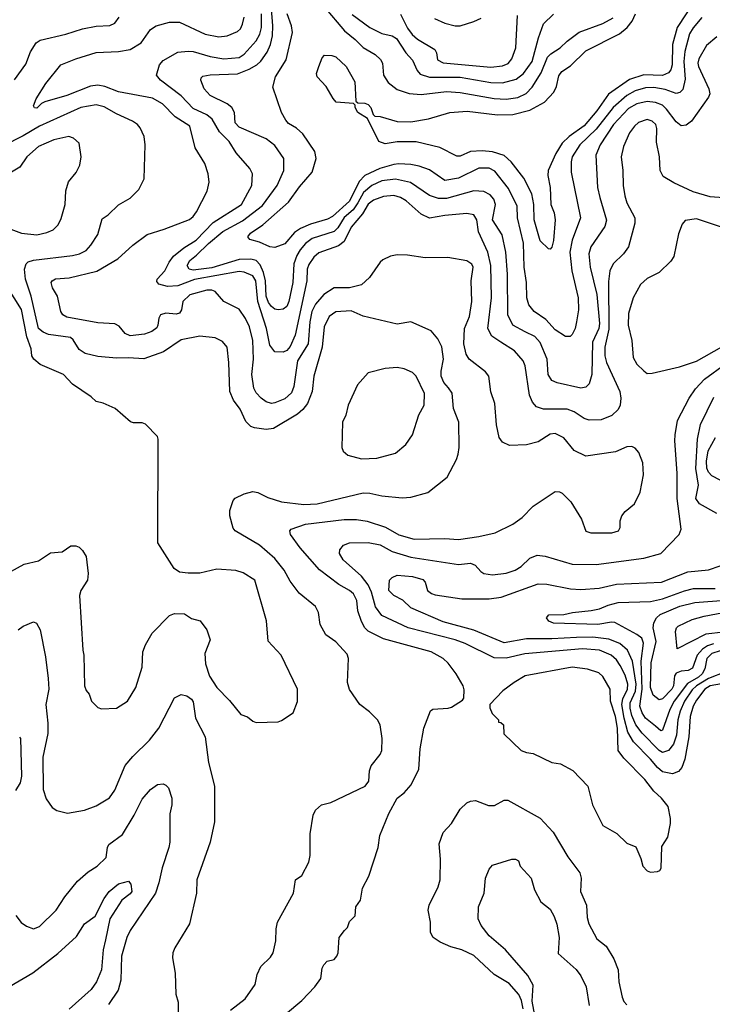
# Model space of a CAD drawing. Extents: x 997026 to 1115308, y 536381 to 619039.
# Tile 429 of 484: x 1089145 to 1093218, y 545422 to 551211. Entities that reach past the tile are written whole.
import ezdxf

# ---------------------------------------------------------------- set-up
doc = ezdxf.new("R2010")
doc.units = 0

msp = doc.modelspace()

# ---------------------------------------------------------------- linework, layer by layer
at = {"layer": '0CON20XD'}
for points in [[(1093245, 551110), (1093185, 551059.4), (1093139.3, 550980.7), (1093133.3, 550955), (1093136.2, 550935), (1093198.1, 550805), (1093203.1, 550775), (1093195.6, 550755), (1093095, 550614.3), (1093065, 550590.8), (1093035, 550587.5), (1093005, 550611.1), (1092949.4, 550685), (1092925, 550707.6), (1092885, 550723.7), (1092835, 550730.7), (1092775, 550715.6), (1092725, 550688.4), (1092636.2, 550595), (1092558.8, 550475), (1092533.9, 550415), (1092542.7, 550225), (1092556.9, 550165), (1092596.9, 550033.1), (1092586.5, 549995), (1092503.8, 549876.2), (1092491.1, 549835), (1092499.4, 549755), (1092540, 549595), (1092555.5, 549425), (1092551, 549395), (1092514.5, 549315), (1092509.5, 549125), (1092495, 549069.2), (1092475, 549050), (1092445, 549043.6), (1092305, 549075.4), (1092275, 549089.6), (1092253.5, 549125), (1092246.4, 549215), (1092205, 549313.3), (1092175, 549347.7), (1092117.5, 549375), (1092045, 549414.4), (1092015.4, 549475), (1092014.7, 549715.3), (1092004.7, 549844.7), (1091981.5, 549945), (1091924.7, 550035), (1091942.7, 550125), (1091933.1, 550155), (1091912, 550182), (1091875, 550200), (1091815, 550204.7), (1091655, 550160), (1091608.6, 550158.6), (1091555, 550177.2), (1091444, 550254), (1091355, 550273.1), (1091275, 550262.6), (1091215, 550236), (1091167, 550195), (1091133.4, 550135), (1091106.1, 550093.9), (1091053.1, 550046.9), (1091015, 549986.8), (1090995, 549966.2), (1090865, 549924.8), (1090825.9, 549895), (1090795, 549858.2), (1090775, 549824.5), (1090756.7, 549775), (1090750.3, 549665), (1090728.3, 549555), (1090715, 549524.4), (1090695, 549508.2), (1090665, 549504.6), (1090645, 549509.6), (1090625, 549524.1), (1090607.5, 549547.5), (1090594.6, 549585), (1090590.1, 549675), (1090578.5, 549725), (1090559.8, 549769.8), (1090535, 549794.8), (1090505, 549803.3), (1090435, 549800.6), (1090275, 549752.6), (1090165, 549737.9), (1090141.8, 549745), (1090129, 549765), (1090144.9, 549795.1), (1090185, 549826.2), (1090255, 549894.8), (1090339.7, 549965), (1090455, 550027.3), (1090572.1, 550117.9), (1090658.5, 550235), (1090697.5, 550325), (1090697.5, 550395), (1090645, 550471.9), (1090595, 550510.4), (1090435, 550579.2), (1090412.3, 550605), (1090407.7, 550665), (1090392.3, 550695), (1090365, 550715.9), (1090265.7, 550765), (1090230, 550805), (1090210.8, 550855), (1090211.4, 550868.6), (1090221.5, 550878.5), (1090265, 550886.8), (1090425, 550892.7), (1090495, 550919.3), (1090539.2, 550945), (1090563.3, 550966.7), (1090599.7, 551020.3), (1090620, 551065), (1090631.6, 551115), (1090632.8, 551175), (1090614.2, 551425)], [(1093118.3, 551325), (1093011.9, 551165), (1092984.8, 551065.2), (1092982, 550945), (1092973.6, 550916.4), (1092961.2, 550898.8), (1092925, 550883), (1092815, 550886.6), (1092731.4, 550858.6), (1092607.5, 550772.5), (1092539, 550675), (1092465, 550587.6), (1092376.8, 550523.2), (1092335.8, 550484.2), (1092297.4, 550425), (1092253.8, 550325), (1092250, 550295), (1092265.6, 550225), (1092267.8, 550125), (1092287.3, 550075), (1092294.5, 550035), (1092285, 549912.5), (1092275, 549873.3), (1092265, 549862.5), (1092255, 549863.3), (1092205, 549911.2), (1092170.6, 550035), (1092168.7, 550125), (1092157.2, 550187.2), (1092109.3, 550279.3), (1092035.6, 550375.6), (1091995, 550412), (1091925, 550433.2), (1091865, 550440), (1091796.7, 550436.7), (1091735, 550409.1), (1091715, 550408.2), (1091615, 550459.1), (1091477.3, 550492.7), (1091365, 550493.1), (1091295, 550480.8), (1091256.7, 550495), (1091190, 550630), (1091133.3, 550665), (1091117.5, 550695), (1091117.5, 550707.5), (1091107.5, 550717.5), (1091006.4, 550726.4), (1090987.7, 550747.7), (1090948.1, 550818.1), (1090893.8, 550875), (1090891.2, 550895), (1090903.8, 550935), (1090923, 550987), (1090938.3, 551001.7), (1090980.7, 551000.7), (1091005, 550992), (1091065.8, 550935.8), (1091116.7, 550845), (1091122.5, 550732.5), (1091132.5, 550722.5), (1091175, 550720), (1091195, 550712.5), (1091210, 550695), (1091223, 550653), (1091233, 550643), (1091265, 550641.2), (1091365, 550612.5), (1091445, 550610.6), (1091548.7, 550628.7), (1091675, 550664.4), (1091777.2, 550672.8), (1091955, 550651), (1092045, 550654.3), (1092145, 550679.5), (1092231.9, 550725), (1092286.2, 550785), (1092301.2, 550818.8), (1092315, 550880), (1092333.1, 550906.9), (1092385, 550939.2), (1092475, 551028), (1092673.1, 551126.9), (1092718, 551165), (1092747, 551203), (1092766.1, 551245)], [(1090935.9, 551285.9), (1091054.8, 551144.8), (1091117.7, 551095), (1091165, 551047.5), (1091235.2, 551005.2), (1091267.3, 550977.3), (1091278.5, 550955), (1091284.2, 550884.2), (1091312.1, 550842.1), (1091365, 550799.6), (1091435, 550776), (1091505, 550771.2), (1091655, 550788.4), (1091735, 550782.4), (1091935, 550746.6), (1092005, 550743.4), (1092075, 550752.4), (1092124.1, 550775.9), (1092159.4, 550815), (1092212.1, 550897.9), (1092249.7, 550989.7), (1092269.3, 551010.7), (1092323.6, 551045), (1092364.7, 551085.2), (1092435, 551137.5), (1092575, 551188.2), (1092635, 551220.8)], [(1089113.6, 550856.4), (1089179.9, 550950.1), (1089208.9, 551021.1), (1089241.4, 551075), (1089265, 551089.4), (1089416.7, 551125), (1089515, 551157.5), (1089595, 551172.2), (1089675, 551175.6), (1089705, 551190.6), (1089729.2, 551225)], [(1090840.5, 549305), (1090778, 549205), (1090757.3, 549055), (1090743.2, 549016.8), (1090705, 548982), (1090645, 548957.7), (1090625, 548955.4), (1090595, 548964.5), (1090565.6, 548985), (1090536.3, 549016.3), (1090521.5, 549045), (1090510.3, 549125), (1090519.4, 549215), (1090515.8, 549325), (1090496.6, 549405), (1090472.7, 549455), (1090435, 549509.5), (1090345, 549554.4), (1090295, 549613.5), (1090275, 549621.5), (1090245, 549621.2), (1090145, 549592.8), (1090104.5, 549555), (1090095.6, 549505), (1090083.8, 549485), (1090065, 549478.9), (1090005, 549485.6), (1089973.8, 549475), (1089963, 549457), (1089958.1, 549415), (1089950.4, 549399.6), (1089921.9, 549378.1), (1089878.3, 549361.7), (1089795, 549352.2), (1089765.8, 549365.8), (1089729.6, 549409.6), (1089705, 549422.7), (1089605, 549428.1), (1089421.1, 549461.1), (1089398.9, 549475), (1089386.5, 549495), (1089367.1, 549585), (1089338.6, 549635), (1089330.6, 549665), (1089335, 549675.7), (1089355, 549686.9), (1089435, 549693.8), (1089597.9, 549732.1), (1089722.5, 549805), (1089809.2, 549885), (1089895, 549948.6), (1089995, 549979.5), (1090143.7, 550036.3), (1090165, 550053.1), (1090185, 550081.9), (1090248.3, 550201.7), (1090259.5, 550255), (1090253.3, 550305), (1090234.4, 550365), (1090177.2, 550457.2), (1090145, 550583.8), (1090060.1, 550640.1), (1089985, 550716.2), (1089925, 550749.2), (1089725, 550786.7), (1089645, 550817.5), (1089605, 550825.9), (1089560.6, 550819.4), (1089421.2, 550765), (1089292.5, 550727.5), (1089272.7, 550717.3), (1089245, 550690.8), (1089232.7, 550692.7), (1089226.2, 550705), (1089242, 550745), (1089298, 550835), (1089386.2, 550945), (1089475, 550981.2), (1089595, 551018), (1089725.8, 551024.2), (1089795, 551035.4), (1089858.6, 551075), (1089915, 551154), (1089946.7, 551175), (1090025.7, 551195.7), (1090085, 551197.1), (1090234.7, 551124.7), (1090315, 551109.2), (1090365, 551115.5), (1090425, 551140.6), (1090443, 551157), (1090455.6, 551185), (1090465.5, 551225)], [(1093285, 550163.3), (1093205, 550169.6), (1093105, 550198.5), (1092991.3, 550251.3), (1092928.7, 550288.7), (1092910.7, 550325), (1092907.2, 550405), (1092889.2, 550490.8), (1092891.9, 550571.9), (1092886.4, 550595), (1092864.4, 550615), (1092835, 550624.7), (1092785, 550606.8), (1092760.5, 550585), (1092732.1, 550545), (1092695.5, 550465), (1092682.9, 550405), (1092692.7, 550325), (1092694.7, 550235), (1092704.6, 550175), (1092715.5, 550135), (1092762.7, 550045), (1092763.5, 550015), (1092725.6, 549875), (1092695.6, 549835), (1092635, 549775.6), (1092615.9, 549735), (1092607.9, 549672.1), (1092609.4, 549390.6), (1092586.8, 549285), (1092585.4, 549235), (1092596.1, 549195), (1092673.5, 549025), (1092680.5, 548985), (1092676.5, 548945), (1092665, 548918.8), (1092626.7, 548883.3), (1092565, 548857.9), (1092495, 548856.2), (1092465, 548866.2), (1092405, 548904.7), (1092365, 548921.8), (1092225, 548921.5), (1092185, 548934.2), (1092161.7, 548961.7), (1092143.7, 549003.7), (1092116.9, 549175), (1092105.8, 549205.8), (1092054.4, 549265), (1091974.2, 549314.2), (1091920.8, 549350.9), (1091897.3, 549395), (1091918.8, 549575), (1091914.8, 549765), (1091897.8, 549845), (1091843.8, 549963.8), (1091833.4, 550035), (1091815, 550062.9), (1091775, 550072.3), (1091645, 550059.4), (1091555, 550043.3), (1091505, 550067.7), (1091418.5, 550145), (1091385, 550165.3), (1091345, 550176.5), (1091285, 550171.2), (1091225, 550149.4), (1091195, 550125.9), (1091160.1, 550069.9), (1091095, 549990.9), (1091052.9, 549907.1), (1091018.8, 549881.2), (1090905, 549839.6), (1090875, 549813.8), (1090845, 549772.2), (1090835.3, 549745), (1090832.9, 549675), (1090765, 549356), (1090735, 549289.5), (1090715, 549265.6), (1090695, 549255.6), (1090645, 549258.1), (1090616.3, 549296.4), (1090596.2, 549395), (1090544.9, 549554.9), (1090533.3, 549675), (1090515, 549705.3), (1090465.6, 549725.6), (1090435, 549729.6), (1090173.6, 549683.6), (1090075, 549646.1), (1090015, 549641.6), (1089963.8, 549655), (1089951.2, 549671.2), (1089954, 549685), (1089998.5, 549735), (1090024.3, 549785.7), (1090049.9, 549820.1), (1090110.2, 549869.8), (1090182.6, 549915), (1090281.7, 550018.3), (1090448.9, 550125), (1090509.4, 550235), (1090514.3, 550305), (1090498.6, 550335), (1090417.3, 550427.3), (1090377.7, 550495), (1090320.8, 550550.8), (1090276.6, 550626.6), (1090245, 550651.4), (1090165, 550688), (1090095, 550763.9), (1089973.5, 550855), (1089948.6, 550885), (1089966.9, 550945), (1089989.2, 550970.8), (1090075, 551020.4), (1090135, 551025.3), (1090165, 551023.9), (1090265, 550993.8), (1090345, 550979.7), (1090435, 550988.4), (1090465, 551008.2), (1090535, 551086.7), (1090556.7, 551125), (1090567, 551165), (1090566.7, 551245)], [(1093155.8, 551224.2), (1093105, 551163.2), (1093085, 551127.8), (1093056.1, 551023.9), (1093051.3, 550965), (1093059.3, 550860.7), (1093045, 550800), (1093028.2, 550781.8), (1093005, 550776.9), (1092940.6, 550800.6), (1092875, 550811.1), (1092825, 550810.4), (1092765, 550792.8), (1092715.1, 550764.9), (1092634.7, 550695.3), (1092535, 550566.7), (1092439.2, 550475), (1092393.5, 550405), (1092387.8, 550375), (1092388.7, 550315), (1092442.7, 550045), (1092394.7, 549915), (1092381.2, 549845), (1092392.4, 549735), (1092429.6, 549575), (1092431.2, 549505), (1092419.5, 549435), (1092411.4, 549395), (1092395, 549360), (1092382.3, 549347.7), (1092355, 549348), (1092295, 549387.5), (1092238.3, 549448.3), (1092170, 549495), (1092140, 549535), (1092128.2, 549575), (1092125.9, 549665), (1092110.8, 549755), (1092107.2, 549897.2), (1092073.4, 550045), (1092070.3, 550115), (1092018.8, 550218.8), (1091940.1, 550320.1), (1091905, 550338.6), (1091845, 550337.1), (1091725, 550278.4), (1091645, 550265.5), (1091555, 550328.2), (1091495, 550350.5), (1091445, 550360), (1091375, 550363.8), (1091345, 550358.6), (1091263.5, 550336.5), (1091175.1, 550294.9), (1091141.3, 550258.7), (1091085, 550143.8), (1090985, 550054.2), (1090955, 550037.7), (1090855, 550009.3), (1090796.5, 549983.5), (1090761.2, 549958.8), (1090705, 549893.5), (1090645, 549870.6), (1090615, 549875.5), (1090555, 549903.8), (1090499.2, 549919.2), (1090486.7, 549935), (1090501.4, 549955), (1090575.5, 550005), (1090725, 550138.9), (1090791, 550229), (1090865.3, 550314.8), (1090887.5, 550395), (1090880.6, 550435), (1090809.1, 550539.1), (1090772.3, 550572.3), (1090725, 550600.6), (1090709.1, 550619.1), (1090685.5, 550665), (1090634, 550815), (1090650, 550875), (1090711.3, 550975), (1090749.7, 551135), (1090744.2, 551175), (1090717.8, 551245)], [(1091100.7, 551240.7), (1091205, 551164.7), (1091275, 551130), (1091335, 551115.4), (1091360.7, 551100.7), (1091416.3, 551016.3), (1091455, 550973.6), (1091482.1, 550912.1), (1091500.8, 550890.9), (1091555, 550872.9), (1091735, 550873.1), (1091915, 550842), (1091985, 550840.2), (1092065, 550860.9), (1092107.6, 550895), (1092158.6, 550965), (1092196.1, 551105), (1092224.6, 551185.4), (1092285, 551243.3)], [(1091384, 551244), (1091425, 551161.8), (1091453.4, 551123.4), (1091485, 551096.2), (1091586.7, 551035), (1091596.1, 551016.1), (1091601.2, 550975), (1091635, 550957.9), (1091915, 550930.7), (1091985, 550938.9), (1092017.1, 550952.9), (1092039.7, 550980.3), (1092063.1, 551045), (1092072.5, 551235)], [(1091585, 551217.8), (1091645, 551190), (1091705, 551174.5), (1091735, 551174.5), (1091815, 551199.1), (1091859.4, 551220.6)], [(1090385, 545388.9), (1090470, 545455), (1090530.3, 545539.7), (1090541.7, 545598.3), (1090562.9, 545645), (1090619.5, 545700.5), (1090635.4, 545724.6), (1090650.6, 545795), (1090653.2, 545866.8), (1090661.4, 545905), (1090754.3, 546075), (1090766.4, 546153.6), (1090805, 546180), (1090845, 546257.5), (1090852.7, 546297.3), (1090852.9, 546425), (1090871.4, 546535), (1090885, 546563.8), (1090920, 546595), (1090975, 546608), (1091176, 546705), (1091197.5, 546735), (1091202.5, 546795), (1091212, 546825), (1091265, 546892), (1091274.4, 546915), (1091276.9, 546985), (1091265.6, 547065), (1091250, 547095), (1091202.4, 547142.4), (1091145, 547185.8), (1091084, 547274), (1091073.6, 547315), (1091078.1, 547455), (1091071.3, 547481.3), (1091005, 547554), (1090944.4, 547594.4), (1090912.5, 547655), (1090901.9, 547725), (1090885, 547762), (1090788.9, 547838.9), (1090735, 547910.8), (1090700, 547975), (1090645, 548043.3), (1090555, 548121.5), (1090411.2, 548205), (1090401.2, 548221.2), (1090380, 548295), (1090381.2, 548325), (1090391.2, 548355), (1090400, 548385), (1090411.7, 548398.3), (1090465.7, 548424.3), (1090515, 548437.1), (1090545, 548431.9), (1090605, 548402.5), (1090685, 548376.2), (1090815, 548360.9), (1090895, 548364.7), (1091165, 548429.1), (1091205, 548428.2), (1091275, 548411.5), (1091395, 548400), (1091445, 548404.3), (1091545, 548432), (1091659.1, 548520.9), (1091712.9, 548625), (1091723.2, 548656.8), (1091728.9, 548695), (1091727.5, 548845), (1091695.6, 548925), (1091688.1, 549015), (1091667.3, 549047.3), (1091638.7, 549078.7), (1091623.6, 549115), (1091623.5, 549145), (1091637.3, 549215), (1091626.6, 549286.6), (1091604.3, 549335), (1091565, 549382.5), (1091445, 549434), (1091365, 549420), (1091165, 549466.9), (1091095, 549498.5), (1091005, 549492.7), (1090965.6, 549465), (1090935.5, 549405), (1090924.6, 549285), (1090873.8, 549115), (1090864.1, 549025.9), (1090837.1, 548955), (1090810.1, 548919.9), (1090778.2, 548891.8), (1090637.8, 548807.8), (1090595, 548802.5), (1090525, 548810.9), (1090505, 548819.4), (1090475, 548848), (1090441.2, 548921.2), (1090402.2, 548975), (1090380.4, 549025), (1090375.4, 549195), (1090364.3, 549285), (1090338.3, 549318.3), (1090295, 549341.4), (1090205, 549349.5), (1090095, 549329.1), (1089990.9, 549259.1), (1089875, 549217.3), (1089785, 549223.8), (1089715, 549221.3), (1089605, 549231.6), (1089529.2, 549249.2), (1089495, 549271.5), (1089458.5, 549328.5), (1089442.7, 549342.7), (1089315, 549359.4), (1089283.4, 549373.4), (1089256, 549396), (1089212, 549585), (1089178.2, 549685), (1089172.7, 549745), (1089181.9, 549775), (1089195, 549786.4), (1089225, 549796.9), (1089455.4, 549825.4), (1089496, 549835), (1089535, 549853.6), (1089563.1, 549885), (1089605, 549948.8), (1089629.7, 550040.3), (1089665.6, 550064.4), (1089725, 550122), (1089795, 550161.2), (1089845, 550213.3), (1089876, 550275), (1089882.5, 550475), (1089876, 550525), (1089852.5, 550575), (1089838, 550595), (1089808, 550615), (1089715, 550656.7), (1089642.2, 550697.8), (1089595, 550710.7), (1089504.4, 550695), (1089260.5, 550585), (1089165, 550527.6), (1089045, 550467.5)], [(1089045, 549996), (1089155, 549956.5), (1089245, 549946.4), (1089305, 549959.5), (1089342, 549975), (1089371.1, 550005), (1089388.9, 550041.1), (1089411.9, 550125), (1089415.6, 550204.4), (1089431.7, 550258.3), (1089477.3, 550312.7), (1089498, 550355), (1089505.7, 550405), (1089493.8, 550485), (1089461.2, 550515), (1089434.2, 550524.2), (1089345, 550503.6), (1089255, 550466.2), (1089187.5, 550405), (1089146.2, 550343.8), (1089052.4, 550287.6)], [(1093285, 549987.1), (1093125, 550040), (1093059.5, 550030.5), (1093041.2, 550008.8), (1093018.8, 549951.2), (1092992.1, 549817.9), (1092975, 549791.2), (1092905.5, 549724.5), (1092835, 549688.6), (1092796.6, 549653.4), (1092752.9, 549575), (1092725.8, 549484.2), (1092722.9, 549415), (1092744.4, 549325), (1092752.9, 549225), (1092775, 549186.2), (1092815, 549146), (1092835, 549130)], [(1090707.5, 545365), (1090804.2, 545445), (1090880, 545525), (1090915.9, 545574.1), (1090923.8, 545635), (1090933.3, 545655), (1090953.9, 545676.1), (1090995, 545686.7), (1091010, 545705), (1091018, 545725), (1091023.8, 545815), (1091054.1, 545855.9), (1091072.5, 545875), (1091085, 545910), (1091117, 545943), (1091122.5, 545995), (1091150, 546035), (1091160, 546105), (1091198.8, 546175), (1091253.8, 546345), (1091263.8, 546415), (1091315.8, 546545), (1091365, 546633.8), (1091406.2, 546665), (1091447.2, 546712.8), (1091491.4, 546805), (1091500.8, 546925), (1091522, 547045), (1091561.7, 547148.3), (1091575, 547157.5), (1091665, 547163.3), (1091685, 547170), (1091750, 547210), (1091757, 547223), (1091758.3, 547271.7), (1091752, 547295), (1091712, 547365), (1091665, 547428), (1091635, 547455.6), (1091565, 547493.9), (1091285, 547571.5), (1091195, 547615.5), (1091175, 547635.6), (1091155, 547672), (1091133.6, 547735), (1091127, 547797), (1091107.8, 547835), (1091084.4, 547855), (1091021, 547891), (1090907.2, 547977.3), (1090794.5, 548105), (1090736.9, 548185), (1090732.9, 548205), (1090742, 548215), (1090825, 548244.1), (1091053.3, 548273.3), (1091125, 548272), (1091187.9, 548262.1), (1091296.8, 548226.8), (1091375, 548182.5), (1091465, 548156.8), (1091645, 548160), (1091725, 548154.5), (1091845, 548171.8), (1091941.2, 548195), (1092046, 548245), (1092100.8, 548285), (1092165, 548350.8), (1092295, 548437.5), (1092320, 548435), (1092335, 548426.7), (1092385.8, 548375.8), (1092448.8, 548275), (1092475, 548204), (1092503.2, 548193.2), (1092626.8, 548193.2), (1092666.7, 548205), (1092676.2, 548225), (1092676.2, 548265), (1092686.2, 548295), (1092705, 548320), (1092761.2, 548365), (1092793.9, 548433.9), (1092813.1, 548535), (1092810.6, 548605), (1092786.6, 548666.6), (1092765, 548692), (1092745, 548702.5), (1092715, 548700), (1092649.7, 548670.3), (1092475, 548644), (1092405, 548678), (1092345, 548752.5), (1092295, 548777.3), (1092265, 548773.5), (1092195, 548728.9), (1092125, 548711.1), (1092025, 548708), (1091985, 548726.2), (1091964.2, 548755), (1091948.3, 548828.3), (1091938.5, 548955), (1091915, 549022.5), (1091904.3, 549115), (1091885, 549141.4), (1091787.5, 549215), (1091770.6, 549245), (1091756.1, 549306.1), (1091761.3, 549395), (1091790.5, 549465), (1091804.1, 549555), (1091799.6, 549675), (1091810.9, 549755), (1091803.8, 549773.8), (1091775, 549793.1), (1091663, 549813), (1091530.2, 549810.2), (1091425, 549827.1), (1091365, 549827.5), (1091325, 549820), (1091280.7, 549799.3), (1091264.3, 549785), (1091201.9, 549695), (1091155, 549651.4), (1091085.3, 549634.7), (1090995, 549633.8), (1090934.4, 549595.6), (1090885, 549537.5), (1090863.8, 549495), (1090852, 549435), (1090840.5, 549305)], [(1090535, 547080), (1090665, 547083.3), (1090685, 547090), (1090752.5, 547135), (1090777.7, 547202.3), (1090778, 547275), (1090682, 547475), (1090607, 547557), (1090596.8, 547676.8), (1090526.9, 547915), (1090459.1, 547959.1), (1090415, 547971.9), (1090305, 547980), (1090205, 547956.2), (1090135, 547956.7), (1090085, 547962.5), (1090053.3, 547985), (1089956.7, 548135), (1089960, 548745), (1089955, 548760), (1089885, 548832.5), (1089865, 548840), (1089815, 548840), (1089796.4, 548846.4), (1089706.7, 548925), (1089635, 548956.2), (1089595, 548966.7), (1089565, 548993.3), (1089455, 549067.5), (1089401.4, 549125), (1089265, 549183.6), (1089227.5, 549215), (1089217.1, 549235), (1089211.9, 549275), (1089187, 549347), (1089155, 549507.8), (1088991.5, 549765)], [(1092835, 549130), (1092865, 549132), (1093025, 549169.4), (1093125, 549203.8), (1093275, 549287.8)], [(1093305, 547311.5), (1093205, 547295.4), (1093174.4, 547275), (1093125, 547210.3), (1093106.5, 547175), (1093088.3, 547115), (1093080.2, 546995), (1093056.6, 546863.4), (1093038.7, 546815), (1093019, 546791), (1092985, 546777.7), (1092925, 546789.1), (1092895, 546814.7), (1092855, 546864.1), (1092755.7, 546965.7), (1092722.2, 547022.2), (1092699.9, 547105), (1092687, 547185), (1092692, 547218), (1092720.2, 547275), (1092721.7, 547305), (1092705, 547357.8), (1092676.8, 547415), (1092655, 547448.2), (1092623.6, 547475), (1092555, 547503.5), (1092455, 547512.7), (1092115, 547482.3), (1092005, 547457.3), (1091935, 547459.6), (1091764.3, 547544.3), (1091705, 547565.7), (1091430, 547635), (1091275, 547709.1), (1091238.2, 547758.2), (1091214.8, 547845), (1091195, 547888.2), (1091155, 547938.8), (1091047.1, 548035), (1091026.4, 548073.6), (1091028, 548095), (1091049.3, 548120.7), (1091084.7, 548135.3), (1091195, 548137.2), (1091265, 548122.8), (1091334.8, 548084.8), (1091445, 548051.5), (1091725, 548008.6), (1091795.5, 548015.5), (1091824, 548005), (1091856.4, 547966.4), (1091873.8, 547955), (1091925, 547948.2), (1092005, 547956.2), (1092058, 547975), (1092095, 547995.6), (1092145.4, 548044.6), (1092188, 548062), (1092235, 548057.1), (1092395, 548009.6), (1092535, 548008.5), (1092815, 548044.6), (1092915, 548072.2), (1093023.1, 548185), (1093034.4, 548215), (1093011.6, 548395), (1093012.3, 548545), (1092997.9, 548735), (1093000.2, 548769.8), (1093014.5, 548855), (1093081.5, 548985), (1093119.9, 549040.1), (1093172.6, 549097.4), (1093295, 549186.9)], [(1091155, 548630), (1091245, 548633.1), (1091355, 548662), (1091415, 548713.8), (1091455, 548770), (1091492.2, 548887.8), (1091524.3, 548945), (1091525, 549012.5), (1091477.1, 549115), (1091455, 549135.7), (1091405, 549158.1), (1091365, 549166.7), (1091295, 549160), (1091195, 549133.8), (1091132, 549065), (1091075.8, 548945), (1091062, 548885), (1091044, 548845), (1091040, 548695), (1091047.5, 548675), (1091075, 548651.2), (1091155, 548630)], [(1093245, 548307.5), (1093143.1, 548365), (1093121.1, 548395), (1093136.6, 548475), (1093121.7, 548571.7), (1093130.6, 548745), (1093149.1, 548830.9), (1093227.7, 548992.3)], [(1093265, 548503.5), (1093215, 548529.4), (1093195, 548550), (1093186, 548575), (1093184, 548616), (1093194.6, 548675.4), (1093236.7, 548755)], [(1089035, 547936.2), (1089170.5, 548009.5), (1089255, 548028.8), (1089325, 548077.5), (1089395, 548082.5), (1089445, 548117.5), (1089475, 548117.5), (1089495, 548110), (1089515, 548090), (1089536.2, 548055), (1089546.9, 547955), (1089542.9, 547915), (1089504, 547856), (1089496.4, 547825), (1089516.1, 547503.9), (1089522.5, 547475), (1089526.2, 547295), (1089535, 547267.5), (1089553.3, 547245), (1089566.7, 547205), (1089605, 547166.7), (1089625, 547160), (1089715, 547164), (1089778.8, 547205), (1089827.1, 547285), (1089865.6, 547405), (1089869.2, 547495), (1089884.4, 547535.6), (1089924, 547605), (1090025, 547707.5), (1090055, 547720), (1090115, 547717.5), (1090155, 547690), (1090206.1, 547676.1), (1090245, 547623.3), (1090265.5, 547565), (1090234.4, 547484.4), (1090237.1, 547425), (1090261.3, 547351.3), (1090304.7, 547284.7), (1090379.4, 547209.4), (1090445, 547126), (1090485, 547113.3), (1090515, 547087.5), (1090535, 547080)], [(1093295, 547376.6), (1093195, 547338.3), (1093125, 547294.6), (1093098.9, 547271), (1093055.7, 547205), (1093029.2, 547145), (1093015.8, 547095), (1093007.9, 547005), (1092989.2, 546950.8), (1092960.9, 546915), (1092925, 546901.9), (1092905, 546914.7), (1092805, 547016.9), (1092769.3, 547065), (1092745, 547119.6), (1092734.2, 547164.2), (1092734.6, 547194.6), (1092766.2, 547263.8), (1092769.5, 547305), (1092749.2, 547439.2), (1092720, 547505), (1092673.5, 547543.5), (1092609.4, 547569.4), (1092515, 547581.4), (1092419.8, 547579.8), (1092275, 547571.1), (1092125, 547571.2), (1091995, 547548), (1091815, 547621.9), (1091635, 547670.4), (1091445, 547753.3), (1091398.5, 547798.5), (1091346, 547825), (1091316.7, 547855), (1091320, 547915), (1091335, 547932), (1091365, 547944.3), (1091455, 547936.8), (1091515, 547919.4), (1091528.6, 547905), (1091543.8, 547855), (1091566.9, 547836.9), (1091588.9, 547828.9), (1091745, 547806.1), (1091905, 547806.7), (1091976.2, 547816.2), (1092195, 547894.7), (1092245, 547892.7), (1092385, 547864.1), (1092445, 547861.3), (1092552.1, 547867.9), (1092655, 547892.2), (1092920, 547905), (1093074.7, 547965.3), (1093195, 547976.9), (1093265, 547999.5)], [(1093265, 547501.3), (1093215, 547484.8), (1093186.3, 547455), (1093174.5, 547395), (1093159.2, 547365), (1093136.9, 547345), (1093072, 547308), (1092994.5, 547204.5), (1092968.5, 547155), (1092925, 547033.3), (1092915, 547030), (1092885, 547057.9), (1092825, 547104.7), (1092805, 547136.2), (1092791.7, 547175), (1092805.1, 547275), (1092800.8, 547439.2), (1092813.5, 547545), (1092803.1, 547575), (1092775, 547596.5), (1092645, 547666.2), (1092625, 547668.8), (1092545, 547655.6), (1092285, 547662.5), (1092257.5, 547675), (1092242.5, 547695), (1092257, 547713), (1092345, 547713.8), (1092395.8, 547725.8), (1092505, 547736.7), (1092555, 547746.4), (1092605, 547769.4), (1092665, 547784.2), (1092855, 547790.6), (1092925, 547807.1), (1093055, 547853.9), (1093107.3, 547867.3), (1093235, 547866.7)], [(1093225, 547542), (1093190.1, 547529.9), (1093160, 547510), (1093128.9, 547475), (1093101.1, 547398.9), (1093076, 547385), (1093035, 547381.6), (1093005, 547368.5), (1092995, 547354), (1092989.1, 547295), (1092979.8, 547275), (1092925, 547218.2), (1092905, 547213.2), (1092870.8, 547240.8), (1092854.4, 547285), (1092859, 547429), (1092888.9, 547555), (1092870.6, 547635), (1092874.1, 547665.9), (1092889.1, 547695), (1092911.8, 547715), (1093026.9, 547763.1), (1093115, 547784), (1093295, 547797.7)], [(1093285, 547610.9), (1093180.7, 547599.3), (1093011.7, 547511.7), (1093001.4, 547615), (1093007.1, 547635), (1093017.1, 547645), (1093100, 547685), (1093171.2, 547705), (1093315, 547731.9)], [(1089135.8, 547624.2), (1089165, 547646.2), (1089225, 547670), (1089243.9, 547663.9), (1089264.2, 547624.2), (1089296.7, 547465), (1089313.1, 547336.9), (1089316.9, 547275), (1089298.6, 547185), (1089310.8, 547075), (1089311.2, 547015), (1089280.5, 546875), (1089282.2, 546685), (1089299.7, 546629.7), (1089335, 546578.8), (1089362.7, 546562.7), (1089425, 546546.2), (1089525, 546564), (1089595, 546588.6), (1089673.6, 546636.4), (1089705, 546681.2), (1089765, 546826), (1089810.2, 546879.8), (1089908.1, 546975), (1089963.8, 547046.2), (1090055, 547223.3), (1090095, 547243.3), (1090127.5, 547235), (1090155, 547216.2), (1090165, 547200), (1090178.6, 547105), (1090235.8, 546995), (1090254.5, 546844.5), (1090290, 546705), (1090290.5, 546495), (1090264.4, 546375), (1090186.9, 546155), (1090184.4, 546075), (1090144.2, 545895), (1090058, 545755), (1090045.8, 545724.2), (1090042.5, 545695), (1090059.2, 545605), (1090062.3, 545482.3), (1090076.2, 545435), (1090076.7, 545345)], [(1092855, 546200), (1092895, 546202.5), (1092910, 546210), (1092917, 546223), (1092920.7, 546349.3), (1092955.8, 546404.2), (1092972.5, 546485), (1092972.5, 546515), (1092958, 546585), (1092919.2, 546635), (1092874.7, 546674.7), (1092822.2, 546745), (1092698.7, 546868.7), (1092663.9, 546913.9), (1092660, 547045), (1092648.3, 547115), (1092620.4, 547205), (1092617.3, 547275), (1092575, 547350), (1092550.2, 547370.2), (1092485, 547393.3), (1092395, 547403.8), (1092117.2, 547352.8), (1092052, 547315), (1091986.7, 547265), (1091910, 547185), (1091910, 547165), (1091923, 547133), (1091960, 547095), (1091961.7, 547081.7), (1091975, 547080), (1091990, 547065), (1091991.7, 547011.7), (1092094.3, 546914.3), (1092125, 546902), (1092165, 546896), (1092275, 546844), (1092325, 546836.2), (1092397, 546797), (1092486, 546705), (1092513.3, 546595), (1092575, 546473.3), (1092655.8, 546425.8), (1092715, 546370), (1092767.7, 546347.7), (1092798.8, 546278.8), (1092810, 546235), (1092835, 546207.5), (1092855, 546200)], [(1089143.6, 546993.6), (1089148.8, 546985), (1089154.5, 546764.5), (1089147.7, 546725), (1089120.9, 546679.1)], [(1089121.8, 545945), (1089153, 545903), (1089185, 545882), (1089225, 545866), (1089260.7, 545879.3), (1089360, 545975), (1089410.5, 546055), (1089483.9, 546146.1), (1089548.3, 546201.7), (1089600.8, 546235), (1089654.2, 546285), (1089660.8, 546345), (1089668.9, 546361.1), (1089749.5, 546420.5), (1089817.5, 546535), (1089865, 546629.2), (1089913.8, 546686.2), (1089955, 546714), (1089988.8, 546718.8), (1090005, 546711.2), (1090019.2, 546695), (1090039.4, 546635), (1090038.6, 546595), (1090027.3, 546542.7), (1090026.9, 546375), (1090021.9, 546345), (1089981.9, 546225), (1089963.6, 546136.4), (1089943.6, 546076.4), (1089795, 545855.6), (1089775.8, 545815), (1089743.8, 545705), (1089740, 545565), (1089724.7, 545505.3), (1089668, 545422)], [(1092106.7, 545395), (1092096.9, 545445), (1092080.5, 545480.5), (1092024.4, 545545), (1091935, 545597.8), (1091815, 545708.9), (1091745, 545742.1), (1091680.5, 545760.5), (1091617.4, 545787.4), (1091576.2, 545815), (1091560, 545845), (1091560, 545905), (1091547.1, 545975), (1091552.9, 546005), (1091606.2, 546113.8), (1091617.8, 546155), (1091619.5, 546275), (1091612.7, 546365), (1091635, 546432), (1091683.8, 546486.2), (1091735, 546568.8), (1091775, 546606), (1091796.4, 546616.4), (1091825, 546620), (1091902.1, 546592.1), (1091937.9, 546592.1), (1091995, 546623.3), (1092015, 546623.3), (1092205, 546517.5), (1092282.9, 546435), (1092369.1, 546289.1), (1092439.5, 546195), (1092447.5, 546165), (1092442.5, 546085), (1092479.2, 546005), (1092483, 545933), (1092492.5, 545895), (1092538.3, 545808.3), (1092595, 545763.8), (1092639.1, 545689.1), (1092664.3, 545624.3), (1092669.4, 545555), (1092687.5, 545465), (1092698.7, 545438.7), (1092715, 545419.2)], [(1092180.7, 545325), (1092158.3, 545441.7), (1092164.8, 545534.8), (1092132.5, 545592.5), (1092002.8, 545742.8), (1091905.4, 545825.4), (1091858, 545885), (1091842, 545925), (1091843.8, 545995), (1091876, 546075), (1091884.2, 546165), (1091905, 546217.5), (1091925, 546240), (1092040, 546275), (1092060, 546275), (1092077.5, 546265), (1092087.5, 546235), (1092153.3, 546165), (1092172, 546095), (1092210, 546025), (1092265, 545981.2), (1092288.1, 545938.1), (1092304.1, 545894.1), (1092317.8, 545815), (1092311.3, 545721.3), (1092417, 545627), (1092445, 545590.8), (1092475.5, 545525), (1092493.1, 545415)], [(1089085, 545528.1), (1089222.4, 545607.6), (1089369.2, 545720.9), (1089479.4, 545820.6), (1089525, 545896), (1089588.8, 545941.2), (1089642, 546045), (1089670.8, 546085), (1089725, 546130.8), (1089785, 546146.2), (1089798, 546128), (1089803.5, 546085), (1089795, 546071.1), (1089744.6, 546035.4), (1089675.8, 545924.2), (1089648.9, 545801.1), (1089636.3, 545743.6), (1089625.2, 545624.8), (1089596.2, 545553.8), (1089565, 545509.1), (1089435, 545394.6)]]:
    msp.add_lwpolyline(points, dxfattribs=at)

doc.saveas('drawing.dxf')
